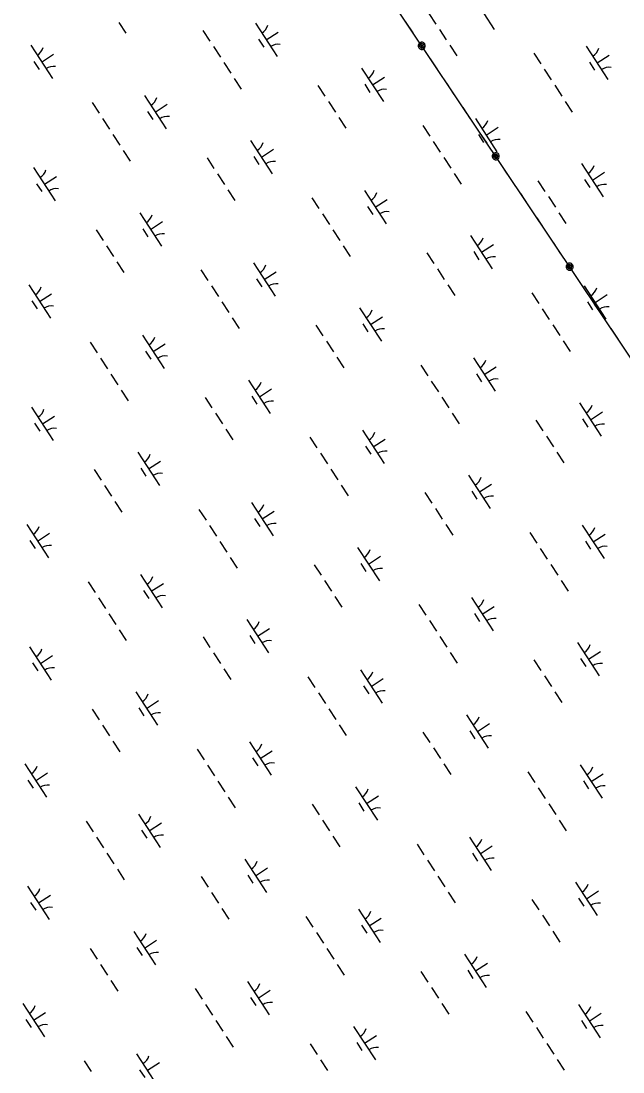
# Model space of a CAD drawing. Extents: x 3953924 to 3974542, y 193747 to 216192.
# Drawn here: x 3962868 to 3963624, y 207626 to 208947 of the extents above; entities that cross this region are included whole.
import ezdxf

# ---------------------------------------------------------------- set-up
doc = ezdxf.new("R2010")
doc.units = 0
doc.layers.add('V-UTIL-LINE', color=7, linetype='Continuous')
doc.layers.add('V-WETL-SWMP', color=7, linetype='Continuous')

msp = doc.modelspace()

# ---------------------------------------------------------------- linework, layer by layer
at = {"layer": 'V-UTIL-LINE'}
for points in [[(3969933.5, 199153.6), (3965324.7, 205998.6), (3961472.6, 211752)], [(3963360.7, 208932), (3963351.2, 208946.2)], [(3963371.6, 208915.7), (3963371.1, 208914.4), (3963372.2, 208914.7), (3963372.7, 208916), (3963371.7, 208917.1), (3963370.3, 208916.2), (3963369.8, 208913.9), (3963371.6, 208912.8), (3963373.9, 208913.6), (3963374.4, 208915.8), (3963373.6, 208917.9), (3963371.3, 208918.6), (3963368.9, 208917.2), (3963367.9, 208913.2), (3963369.1, 208912), (3963370.7, 208911.3), (3963372.5, 208911.3), (3963374.1, 208912), (3963375.3, 208913.2), (3963376, 208914.9), (3963376, 208916.6), (3963375.3, 208918.2), (3963374.1, 208919.5), (3963372.5, 208920.2), (3963370.7, 208920.2), (3963369.1, 208919.5), (3963367.8, 208918.2), (3963367.2, 208916.6), (3963367.2, 208914.9), (3963367.9, 208913.2)], [(3963391.8, 208885.5), (3963382.4, 208899.6)], [(3963412.4, 208854.8), (3963402.9, 208868.9)], [(3963433, 208824), (3963423.5, 208838.1)], [(3963453.6, 208793.3), (3963444.1, 208807.4)], [(3963464.5, 208777), (3963464, 208775.6), (3963465.1, 208775.9), (3963465.6, 208777.2), (3963464.6, 208778.3), (3963463.2, 208777.4), (3963462.7, 208775.2), (3963464.5, 208774), (3963466.8, 208774.8), (3963467.3, 208777), (3963466.5, 208779.1), (3963464.2, 208779.8), (3963461.9, 208778.4), (3963460.8, 208774.5), (3963462, 208773.2), (3963463.6, 208772.6), (3963465.4, 208772.6), (3963467, 208773.2), (3963468.2, 208774.5), (3963468.9, 208776.1), (3963468.9, 208777.9), (3963468.2, 208779.5), (3963467, 208780.7), (3963465.4, 208781.4), (3963463.6, 208781.4), (3963462, 208780.7), (3963460.8, 208779.5), (3963460.1, 208777.8), (3963460.1, 208776.1), (3963460.8, 208774.5)], [(3963484.7, 208746.7), (3963475.3, 208760.9)], [(3963505.3, 208716), (3963495.9, 208730.1)], [(3963525.9, 208685.2), (3963516.4, 208699.4)], [(3963546.5, 208654.5), (3963537, 208668.6)], [(3963557.4, 208638.2), (3963556.9, 208636.9), (3963558, 208637.1), (3963558.5, 208638.4), (3963557.5, 208639.5), (3963556.1, 208638.7), (3963555.6, 208636.4), (3963557.4, 208635.3), (3963559.7, 208636), (3963560.3, 208638.3), (3963559.4, 208640.3), (3963557.1, 208641), (3963554.8, 208639.6), (3963553.7, 208635.7), (3963554.9, 208634.5), (3963556.5, 208633.8), (3963558.3, 208633.8), (3963559.9, 208634.5), (3963561.2, 208635.7), (3963561.8, 208637.3), (3963561.8, 208639.1), (3963561.1, 208640.7), (3963559.9, 208642), (3963558.3, 208642.6), (3963556.5, 208642.6), (3963554.9, 208641.9), (3963553.7, 208640.7), (3963553, 208639.1), (3963553, 208637.3), (3963553.7, 208635.7)], [(3963577.6, 208608), (3963568.2, 208622.1)], [(3963598.2, 208577.2), (3963588.8, 208591.3)], [(3963618.8, 208546.5), (3963609.4, 208560.6)]]:
    msp.add_lwpolyline(points, dxfattribs=at)
at = {"layer": 'V-WETL-SWMP'}
for p, q in [((3963435.4, 208978.3), (3963462.7, 208936.4)), ((3963380.6, 208956.6), (3963389.4, 208943.2)), ((3962991.1, 208945.2), (3962999.8, 208931.8)), ((3963162.6, 208944.1), (3963189.8, 208902.2)), ((3963096.7, 208935.2), (3963105.5, 208921.8)), ((3963176.2, 208923.2), (3963191.3, 208933)), ((3963393.7, 208936.5), (3963402.4, 208923.1)), ((3962880.3, 208916.4), (3962907.5, 208874.5)), ((3963166.5, 208924), (3963173, 208914)), ((3963406.8, 208916.4), (3963415.5, 208903)), ((3963578.3, 208915.3), (3963605.5, 208873.4)), ((3962893.9, 208895.4), (3962909, 208905.2)), ((3963109.8, 208915.1), (3963118.6, 208901.7)), ((3963512.4, 208906.4), (3963521.2, 208893)), ((3963591.9, 208894.4), (3963607, 208904.2)), ((3962884.2, 208896.2), (3962890.7, 208886.2)), ((3963122.9, 208895), (3963131.6, 208881.6)), ((3963582.2, 208895.2), (3963588.7, 208885.1)), ((3963296, 208887.5), (3963323.3, 208845.6)), ((3963309.6, 208866.6), (3963324.7, 208876.4)), ((3963525.5, 208886.3), (3963534.3, 208872.9)), ((3963136, 208874.9), (3963144.7, 208861.5)), ((3963241.2, 208865.8), (3963249.9, 208852.4)), ((3963299.9, 208867.4), (3963306.4, 208857.3)), ((3963538.6, 208866.2), (3963547.4, 208852.7)), ((3963023.1, 208853.4), (3963050.4, 208811.5)), ((3962957.3, 208844.5), (3962966.1, 208831.1)), ((3963036.8, 208832.4), (3963051.9, 208842.3)), ((3963254.3, 208845.7), (3963263, 208832.3)), ((3963551.7, 208846), (3963560.5, 208832.6)), ((3962970.4, 208824.4), (3962979.2, 208810.9)), ((3963027, 208833.3), (3963033.6, 208823.2)), ((3963267.4, 208825.6), (3963276.1, 208812.2)), ((3963438.9, 208824.6), (3963466.1, 208782.7)), ((3963373, 208815.6), (3963381.8, 208802.2)), ((3963452.5, 208803.6), (3963467.6, 208813.4)), ((3962983.5, 208804.2), (3962992.2, 208790.8)), ((3963156.6, 208796.8), (3963183.8, 208754.9)), ((3963442.8, 208804.4), (3963449.3, 208794.4)), ((3962996.6, 208784.1), (3963005.3, 208770.7)), ((3963170.2, 208775.8), (3963185.3, 208785.7)), ((3963386.1, 208795.5), (3963394.9, 208782.1)), ((3963101.8, 208775.1), (3963110.5, 208761.7)), ((3963160.5, 208776.7), (3963167, 208766.6)), ((3963399.2, 208775.4), (3963408, 208762)), ((3962883.7, 208762.7), (3962911, 208720.8)), ((3963572.3, 208768), (3963599.6, 208726)), ((3963585.9, 208747), (3963601, 208756.8)), ((3962897.4, 208741.7), (3962912.5, 208751.5)), ((3963114.9, 208755), (3963123.6, 208741.6)), ((3963412.3, 208755.3), (3963421.1, 208741.9)), ((3963517.5, 208746.3), (3963526.3, 208732.9)), ((3963576.2, 208747.8), (3963582.7, 208737.8)), ((3962887.6, 208742.5), (3962894.2, 208732.5)), ((3963128, 208734.9), (3963136.7, 208721.5)), ((3963299.5, 208733.8), (3963326.7, 208691.9)), ((3963233.6, 208724.9), (3963242.4, 208711.5)), ((3963313.1, 208712.9), (3963328.2, 208722.7)), ((3963530.6, 208726.2), (3963539.4, 208712.8)), ((3963017.2, 208706), (3963044.4, 208664.1)), ((3963246.7, 208704.8), (3963255.5, 208691.4)), ((3963303.4, 208713.7), (3963309.9, 208703.6)), ((3963543.7, 208706), (3963552.4, 208692.6)), ((3963030.8, 208685.1), (3963045.9, 208694.9)), ((3962962.4, 208684.4), (3962971.1, 208671)), ((3963021.1, 208685.9), (3963027.6, 208675.8)), ((3963259.8, 208684.7), (3963268.6, 208671.3)), ((3962975.5, 208664.2), (3962984.2, 208650.8)), ((3963272.9, 208664.5), (3963281.6, 208651.1)), ((3963432.9, 208677.2), (3963460.2, 208635.3)), ((3963446.5, 208656.3), (3963461.6, 208666.1)), ((3963378.1, 208655.5), (3963386.9, 208642.1)), ((3963436.8, 208657.1), (3963443.3, 208647)), ((3962988.6, 208644.1), (3962997.3, 208630.7)), ((3963160.1, 208643.1), (3963187.3, 208601.2)), ((3963094.2, 208634.1), (3963103, 208620.7)), ((3963173.7, 208622.1), (3963188.8, 208631.9)), ((3963391.2, 208635.4), (3963399.9, 208622)), ((3962877.8, 208615.3), (3962905, 208573.4)), ((3963107.3, 208614), (3963116.1, 208600.6)), ((3963164, 208622.9), (3963170.5, 208612.9)), ((3963404.3, 208615.3), (3963413, 208601.9)), ((3963575.8, 208614.2), (3963603, 208572.3)), ((3962891.4, 208594.3), (3962906.5, 208604.2)), ((3963510, 208605.3), (3963518.7, 208591.9)), ((3963589.4, 208593.3), (3963604.5, 208603.1)), ((3962881.7, 208595.2), (3962888.2, 208585.1)), ((3963120.4, 208593.9), (3963129.2, 208580.5)), ((3963293.5, 208586.5), (3963320.8, 208544.6)), ((3963523, 208585.2), (3963531.8, 208571.8)), ((3963579.7, 208594.1), (3963586.2, 208584.1)), ((3963133.5, 208573.8), (3963142.2, 208560.4)), ((3963307.1, 208565.5), (3963322.2, 208575.3)), ((3963238.7, 208564.8), (3963247.4, 208551.4)), ((3963297.4, 208566.3), (3963303.9, 208556.3)), ((3963536.1, 208565.1), (3963544.9, 208551.7)), ((3963020.7, 208552.3), (3963047.9, 208510.4)), ((3962954.8, 208543.4), (3962963.6, 208530)), ((3963024.6, 208532.2), (3963031.1, 208522.1)), ((3963034.3, 208531.4), (3963049.4, 208541.2)), ((3963251.8, 208544.7), (3963260.5, 208531.3)), ((3963549.2, 208545), (3963558, 208531.6)), ((3962967.9, 208523.3), (3962976.7, 208509.9)), ((3963264.9, 208524.6), (3963273.6, 208511.1)), ((3963436.4, 208523.5), (3963463.6, 208481.6)), ((3963370.5, 208514.6), (3963379.3, 208501.2)), ((3963450, 208502.6), (3963465.1, 208512.4)), ((3962981, 208503.2), (3962989.7, 208489.8)), ((3963154.1, 208495.7), (3963181.3, 208453.8)), ((3963383.6, 208494.5), (3963392.4, 208481)), ((3963440.3, 208503.4), (3963446.8, 208493.3)), ((3962994.1, 208483.1), (3963002.8, 208469.7)), ((3963167.7, 208474.8), (3963182.8, 208484.6)), ((3963099.3, 208474), (3963108, 208460.6)), ((3963158, 208475.6), (3963164.5, 208465.5)), ((3963396.7, 208474.3), (3963405.5, 208460.9)), ((3963569.8, 208466.9), (3963597.1, 208425)), ((3962881.2, 208461.6), (3962908.5, 208419.7)), ((3963112.4, 208453.9), (3963121.1, 208440.5)), ((3963409.8, 208454.2), (3963418.6, 208440.8)), ((3963583.4, 208445.9), (3963598.5, 208455.8)), ((3962885.1, 208441.5), (3962891.7, 208431.4)), ((3962894.9, 208440.6), (3962910, 208450.5)), ((3963515, 208445.2), (3963523.8, 208431.8)), ((3963573.7, 208446.8), (3963580.2, 208436.7)), ((3963125.5, 208433.8), (3963134.2, 208420.4)), ((3963297, 208432.8), (3963324.2, 208390.9)), ((3963231.1, 208423.8), (3963239.9, 208410.4)), ((3963310.6, 208411.8), (3963325.7, 208421.6)), ((3963528.1, 208425.1), (3963536.9, 208411.7)), ((3963014.7, 208405), (3963041.9, 208363.1)), ((3963244.2, 208403.7), (3963253, 208390.3)), ((3963300.9, 208412.6), (3963307.4, 208402.6)), ((3963541.2, 208405), (3963549.9, 208391.6)), ((3963028.3, 208384), (3963043.4, 208393.8)), ((3962959.9, 208383.3), (3962968.6, 208369.9)), ((3963018.6, 208384.8), (3963025.1, 208374.8)), ((3963257.3, 208383.6), (3963266.1, 208370.2)), ((3963430.4, 208376.1), (3963457.7, 208334.2)), ((3962973, 208363.2), (3962981.7, 208349.8)), ((3963270.4, 208363.5), (3963279.2, 208350.1)), ((3963444, 208355.2), (3963459.1, 208365)), ((3963375.6, 208354.5), (3963384.4, 208341.1)), ((3963434.3, 208356), (3963440.8, 208346)), ((3962986.1, 208343.1), (3962994.8, 208329.7)), ((3963157.6, 208342), (3963184.8, 208300.1)), ((3963388.7, 208334.4), (3963397.4, 208320.9)), ((3963091.7, 208333.1), (3963100.5, 208319.7)), ((3963161.5, 208321.9), (3963168, 208311.8)), ((3963171.2, 208321.1), (3963186.3, 208330.9)), ((3962875.3, 208314.2), (3962902.5, 208272.3)), ((3963104.8, 208313), (3963113.6, 208299.6)), ((3963401.8, 208314.2), (3963410.5, 208300.8)), ((3963573.3, 208313.2), (3963600.6, 208271.3)), ((3962888.9, 208293.3), (3962904, 208303.1)), ((3963507.5, 208304.3), (3963516.2, 208290.8)), ((3963586.9, 208292.2), (3963602, 208302.1)), ((3962879.2, 208294.1), (3962885.7, 208284)), ((3963117.9, 208292.9), (3963126.7, 208279.4)), ((3963291, 208285.4), (3963318.3, 208243.5)), ((3963520.5, 208284.1), (3963529.3, 208270.7)), ((3963577.2, 208293.1), (3963583.7, 208283)), ((3963131, 208272.7), (3963139.7, 208259.3)), ((3963304.6, 208264.4), (3963319.7, 208274.3)), ((3963236.2, 208263.7), (3963245, 208250.3)), ((3963294.9, 208265.3), (3963301.4, 208255.2)), ((3963533.6, 208264), (3963542.4, 208250.6)), ((3962952.3, 208242.3), (3962961.1, 208228.9)), ((3963018.2, 208251.3), (3963045.4, 208209.4)), ((3963249.3, 208243.6), (3963258, 208230.2)), ((3963546.7, 208243.9), (3963555.5, 208230.5)), ((3963022.1, 208231.1), (3963028.6, 208221.1)), ((3963031.8, 208230.3), (3963046.9, 208240.1)), ((3962965.4, 208222.2), (3962974.2, 208208.8)), ((3963262.4, 208223.5), (3963271.1, 208210.1)), ((3963433.9, 208222.4), (3963461.1, 208180.5)), ((3962978.5, 208202.1), (3962987.2, 208188.7)), ((3963368, 208213.5), (3963376.8, 208200.1)), ((3963437.8, 208202.3), (3963444.3, 208192.2)), ((3963447.5, 208201.5), (3963462.6, 208211.3)), ((3963151.6, 208194.7), (3963178.9, 208152.8)), ((3963381.1, 208193.4), (3963389.9, 208180)), ((3962991.6, 208182), (3963000.3, 208168.6)), ((3963165.2, 208173.7), (3963180.3, 208183.5)), ((3963096.8, 208173), (3963105.5, 208159.6)), ((3963155.5, 208174.5), (3963162, 208164.5)), ((3963394.2, 208173.3), (3963403, 208159.9)), ((3963567.3, 208165.8), (3963594.6, 208123.9)), ((3962878.7, 208160.5), (3962906, 208118.6)), ((3962892.4, 208139.6), (3962907.5, 208149.4)), ((3963109.9, 208152.9), (3963118.6, 208139.5)), ((3963407.3, 208153.2), (3963416.1, 208139.8)), ((3963580.9, 208144.9), (3963596, 208154.7)), ((3962882.6, 208140.4), (3962889.2, 208130.3)), ((3963512.5, 208144.1), (3963521.3, 208130.7)), ((3963571.2, 208145.7), (3963577.7, 208135.6)), ((3963123, 208132.7), (3963131.7, 208119.3)), ((3963228.6, 208122.8), (3963237.4, 208109.4)), ((3963294.5, 208131.7), (3963321.7, 208089.8)), ((3963525.6, 208124), (3963534.4, 208110.6)), ((3963298.4, 208111.6), (3963304.9, 208101.5)), ((3963308.1, 208110.7), (3963323.2, 208120.6)), ((3963012.2, 208103.9), (3963039.4, 208062)), ((3963241.7, 208102.6), (3963250.5, 208089.2)), ((3963538.7, 208103.9), (3963547.4, 208090.5)), ((3963016.1, 208083.8), (3963022.6, 208073.7)), ((3963025.8, 208083), (3963040.9, 208092.8)), ((3962957.4, 208082.2), (3962966.1, 208068.8)), ((3963254.8, 208082.5), (3963263.6, 208069.1)), ((3963427.9, 208075.1), (3963455.2, 208033.2)), ((3962970.5, 208062.1), (3962979.2, 208048.7)), ((3963267.9, 208062.4), (3963276.7, 208049)), ((3963441.5, 208054.1), (3963456.6, 208063.9)), ((3963373.1, 208053.4), (3963381.9, 208040)), ((3963431.8, 208054.9), (3963438.3, 208044.9)), ((3962983.6, 208042), (3962992.3, 208028.6)), ((3963089.2, 208032), (3963098, 208018.6)), ((3963155.1, 208041), (3963182.3, 207999)), ((3963386.2, 208033.3), (3963395, 208019.9)), ((3963159, 208020.8), (3963165.5, 208010.8)), ((3963168.7, 208020), (3963183.8, 208029.8)), ((3962872.8, 208013.2), (3962900, 207971.3)), ((3963102.3, 208011.9), (3963111.1, 207998.5)), ((3963399.3, 208013.2), (3963408, 207999.8)), ((3963570.8, 208012.1), (3963598.1, 207970.2)), ((3962876.7, 207993), (3962883.2, 207983)), ((3962886.4, 207992.2), (3962901.5, 208002)), ((3963115.4, 207991.8), (3963124.2, 207978.4)), ((3963505, 208003.2), (3963513.7, 207989.8)), ((3963574.7, 207992), (3963581.2, 207981.9)), ((3963584.4, 207991.2), (3963599.5, 208001)), ((3963288.5, 207984.3), (3963315.8, 207942.4)), ((3963518, 207983.1), (3963526.8, 207969.7)), ((3963128.5, 207971.7), (3963137.2, 207958.3)), ((3963292.4, 207964.2), (3963298.9, 207954.1)), ((3963302.1, 207963.4), (3963317.2, 207973.2)), ((3963233.7, 207962.7), (3963242.5, 207949.2)), ((3963531.1, 207963), (3963539.9, 207949.6)), ((3962949.8, 207941.3), (3962958.6, 207927.9)), ((3963015.7, 207950.2), (3963042.9, 207908.3)), ((3963029.3, 207929.3), (3963044.4, 207939.1)), ((3963246.8, 207942.5), (3963255.5, 207929.1)), ((3963544.2, 207942.8), (3963553, 207929.4)), ((3963019.6, 207930.1), (3963026.1, 207920)), ((3962962.9, 207921.2), (3962971.7, 207907.8)), ((3963259.9, 207922.4), (3963268.6, 207909)), ((3963365.6, 207912.4), (3963374.3, 207899)), ((3963431.4, 207921.4), (3963458.6, 207879.5)), ((3962976, 207901), (3962984.8, 207887.6)), ((3963435.3, 207901.2), (3963441.8, 207891.2)), ((3963445, 207900.4), (3963460.1, 207910.2)), ((3963149.1, 207893.6), (3963176.4, 207851.7)), ((3963378.6, 207892.3), (3963387.4, 207878.9)), ((3962989.1, 207880.9), (3962997.8, 207867.5)), ((3963094.3, 207871.9), (3963103.1, 207858.5)), ((3963153, 207873.5), (3963159.5, 207863.4)), ((3963162.7, 207872.6), (3963177.8, 207882.5)), ((3963391.7, 207872.2), (3963400.5, 207858.8)), ((3962876.3, 207859.5), (3962903.5, 207817.6)), ((3963564.8, 207864.8), (3963592.1, 207822.9)), ((3962889.9, 207838.5), (3962905, 207848.3)), ((3963107.4, 207851.8), (3963116.1, 207838.4)), ((3963404.8, 207852.1), (3963413.6, 207838.7)), ((3963578.4, 207843.8), (3963593.5, 207853.6)), ((3962880.2, 207839.3), (3962886.7, 207829.3)), ((3963510, 207843.1), (3963518.8, 207829.7)), ((3963568.7, 207844.6), (3963575.2, 207834.6)), ((3963120.5, 207831.7), (3963129.2, 207818.3)), ((3963226.1, 207821.7), (3963234.9, 207808.3)), ((3963292, 207830.6), (3963319.2, 207788.7)), ((3963305.6, 207809.7), (3963320.7, 207819.5)), ((3963523.1, 207823), (3963531.9, 207809.6)), ((3963295.9, 207810.5), (3963302.4, 207800.4)), ((3963009.7, 207802.8), (3963036.9, 207760.9)), ((3963239.2, 207801.6), (3963248, 207788.2)), ((3963536.2, 207802.9), (3963545, 207789.4)), ((3962954.9, 207781.2), (3962963.6, 207767.8)), ((3963013.6, 207782.7), (3963020.1, 207772.7)), ((3963023.3, 207781.9), (3963038.4, 207791.7)), ((3963252.3, 207781.5), (3963261.1, 207768.1)), ((3963425.4, 207774), (3963452.7, 207732.1)), ((3962968, 207761.1), (3962976.7, 207747.6)), ((3963265.4, 207761.4), (3963274.2, 207747.9)), ((3963429.3, 207753.9), (3963435.8, 207743.8)), ((3963439, 207753.1), (3963454.1, 207762.9)), ((3962981.1, 207740.9), (3962989.8, 207727.5)), ((3963152.6, 207739.9), (3963179.8, 207698)), ((3963370.6, 207752.3), (3963379.4, 207738.9)), ((3963086.7, 207731), (3963095.5, 207717.5)), ((3963166.2, 207718.9), (3963181.3, 207728.8)), ((3963383.7, 207732.2), (3963392.5, 207718.8)), ((3963156.5, 207719.8), (3963163, 207709.7)), ((3962870.3, 207712.1), (3962897.5, 207670.2)), ((3962883.9, 207691.1), (3962899, 207701)), ((3963099.8, 207710.8), (3963108.6, 207697.4)), ((3963396.8, 207712.1), (3963405.5, 207698.7)), ((3963502.5, 207702.1), (3963511.2, 207688.7)), ((3963568.3, 207711.1), (3963595.6, 207669.2)), ((3962874.2, 207692), (3962880.7, 207681.9)), ((3963112.9, 207690.7), (3963121.7, 207677.3)), ((3963572.2, 207690.9), (3963578.7, 207680.9)), ((3963581.9, 207690.1), (3963597, 207699.9)), ((3963286, 207683.3), (3963313.3, 207641.4)), ((3963515.6, 207682), (3963524.3, 207668.6)), ((3963126, 207670.6), (3963134.8, 207657.2)), ((3963231.2, 207661.6), (3963240, 207648.2)), ((3963289.9, 207663.1), (3963296.4, 207653.1)), ((3963299.6, 207662.3), (3963314.7, 207672.1)), ((3963528.6, 207661.9), (3963537.4, 207648.5)), ((3963013.2, 207649.1), (3963040.4, 207607.2)), ((3962947.3, 207640.2), (3962956.1, 207626.8)), ((3963026.8, 207628.2), (3963041.9, 207638)), ((3963244.3, 207641.5), (3963253, 207628.1)), ((3963541.7, 207641.8), (3963550.5, 207628.4)), ((3963017.1, 207629), (3963023.6, 207619))]:
    msp.add_line(p, q, dxfattribs=at)
for centre, start, end in [((3963161.3, 208946.5), 302.2901, 343.8338), ((3963191.5, 208900.2), 82.2901, 123.8337), ((3962879, 208918.7), 302.2901, 343.8338), ((3963577, 208917.6), 302.2901, 343.8338), ((3962909.2, 208872.4), 82.2901, 123.8337), ((3963607.2, 208871.3), 82.2901, 123.8337), ((3963294.7, 208889.9), 302.2901, 343.8338), ((3963021.9, 208855.7), 302.2901, 343.8338), ((3963324.9, 208843.6), 82.2901, 123.8337), ((3963052.1, 208809.4), 82.2901, 123.8337), ((3963437.6, 208826.9), 302.2901, 343.8338), ((3963467.8, 208780.6), 82.2901, 123.8337), ((3963155.3, 208799.1), 302.2901, 343.8338), ((3963185.5, 208752.8), 82.2901, 123.8337), ((3962882.5, 208765), 302.2901, 343.8338), ((3963571.1, 208770.3), 302.2901, 343.8338), ((3962912.7, 208718.7), 82.2901, 123.8337), ((3963298.2, 208736.2), 302.2901, 343.8338), ((3963601.2, 208724), 82.2901, 123.8337), ((3963328.4, 208689.9), 82.2901, 123.8337), ((3963015.9, 208708.4), 302.2901, 343.8338), ((3963046.1, 208662.1), 82.2901, 123.8337), ((3963431.7, 208679.5), 302.2901, 343.8338), ((3963158.8, 208645.4), 302.2901, 343.8338), ((3963461.8, 208633.2), 82.2901, 123.8337), ((3962876.5, 208617.6), 302.2901, 343.8338), ((3963189, 208599.1), 82.2901, 123.8337), ((3963574.5, 208616.6), 302.2901, 343.8338), ((3962906.7, 208571.3), 82.2901, 123.8337), ((3963604.7, 208570.3), 82.2901, 123.8337), ((3963292.2, 208588.8), 302.2901, 343.8338), ((3963322.4, 208542.5), 82.2901, 123.8337), ((3963019.4, 208554.7), 302.2901, 343.8338), ((3963049.6, 208508.4), 82.2901, 123.8337), ((3963435.1, 208525.8), 302.2901, 343.8338), ((3963152.8, 208498), 302.2901, 343.8338), ((3963465.3, 208479.5), 82.2901, 123.8337), ((3963183, 208451.7), 82.2901, 123.8337), ((3962880, 208463.9), 302.2901, 343.8338), ((3963568.6, 208469.2), 302.2901, 343.8338), ((3963598.7, 208422.9), 82.2901, 123.8337), ((3962910.2, 208417.6), 82.2901, 123.8337), ((3963295.7, 208435.1), 302.2901, 343.8338), ((3963013.4, 208407.3), 302.2901, 343.8338), ((3963325.9, 208388.8), 82.2901, 123.8337), ((3963043.6, 208361), 82.2901, 123.8337), ((3963429.2, 208378.5), 302.2901, 343.8338), ((3963459.3, 208332.2), 82.2901, 123.8337), ((3963156.3, 208344.3), 302.2901, 343.8338), ((3962874, 208316.6), 302.2901, 343.8338), ((3963186.5, 208298), 82.2901, 123.8337), ((3963572, 208315.5), 302.2901, 343.8338), ((3962904.2, 208270.3), 82.2901, 123.8337), ((3963289.7, 208287.7), 302.2901, 343.8338), ((3963602.2, 208269.2), 82.2901, 123.8337), ((3963319.9, 208241.4), 82.2901, 123.8337), ((3963016.9, 208253.6), 302.2901, 343.8338), ((3963047.1, 208207.3), 82.2901, 123.8337), ((3963432.6, 208224.8), 302.2901, 343.8338), ((3963150.3, 208197), 302.2901, 343.8338), ((3963462.8, 208178.5), 82.2901, 123.8337), ((3963180.5, 208150.7), 82.2901, 123.8337), ((3963566.1, 208168.1), 302.2901, 343.8338), ((3962877.5, 208162.9), 302.2901, 343.8338), ((3963596.2, 208121.9), 82.2901, 123.8337), ((3962907.7, 208116.6), 82.2901, 123.8337), ((3963293.2, 208134), 302.2901, 343.8338), ((3963010.9, 208106.2), 302.2901, 343.8338), ((3963323.4, 208087.7), 82.2901, 123.8337), ((3963041.1, 208059.9), 82.2901, 123.8337), ((3963426.7, 208077.4), 302.2901, 343.8338), ((3963456.8, 208031.1), 82.2901, 123.8337), ((3963153.8, 208043.3), 302.2901, 343.8338), ((3962871.5, 208015.5), 302.2901, 343.8338), ((3963184, 207997), 82.2901, 123.8337), ((3963569.5, 208014.4), 302.2901, 343.8338), ((3962901.7, 207969.2), 82.2901, 123.8337), ((3963287.3, 207986.7), 302.2901, 343.8338), ((3963599.7, 207968.1), 82.2901, 123.8337), ((3963317.4, 207940.4), 82.2901, 123.8337), ((3963014.4, 207952.5), 302.2901, 343.8338), ((3963044.6, 207906.2), 82.2901, 123.8337), ((3963430.1, 207923.7), 302.2901, 343.8338), ((3963147.8, 207895.9), 302.2901, 343.8338), ((3963460.3, 207877.4), 82.2901, 123.8337), ((3963178, 207849.6), 82.2901, 123.8337), ((3963563.6, 207867.1), 302.2901, 343.8338), ((3962875, 207861.8), 302.2901, 343.8338), ((3962905.2, 207815.5), 82.2901, 123.8337), ((3963593.7, 207820.8), 82.2901, 123.8337), ((3963290.7, 207833), 302.2901, 343.8338), ((3963008.4, 207805.2), 302.2901, 343.8338), ((3963320.9, 207786.7), 82.2901, 123.8337), ((3963038.6, 207758.9), 82.2901, 123.8337), ((3963424.2, 207776.3), 302.2901, 343.8338), ((3963454.3, 207730), 82.2901, 123.8337), ((3963151.3, 207742.2), 302.2901, 343.8338), ((3963181.5, 207695.9), 82.2901, 123.8337), ((3962869, 207714.4), 302.2901, 343.8338), ((3963567, 207713.4), 302.2901, 343.8338), ((3962899.2, 207668.1), 82.2901, 123.8337), ((3963284.8, 207685.6), 302.2901, 343.8338), ((3963597.2, 207667.1), 82.2901, 123.8337), ((3963314.9, 207639.3), 82.2901, 123.8337), ((3963011.9, 207651.5), 302.2901, 343.8338)]:
    msp.add_arc(centre, 17.6, start, end, dxfattribs=at)

doc.saveas('drawing.dxf')
